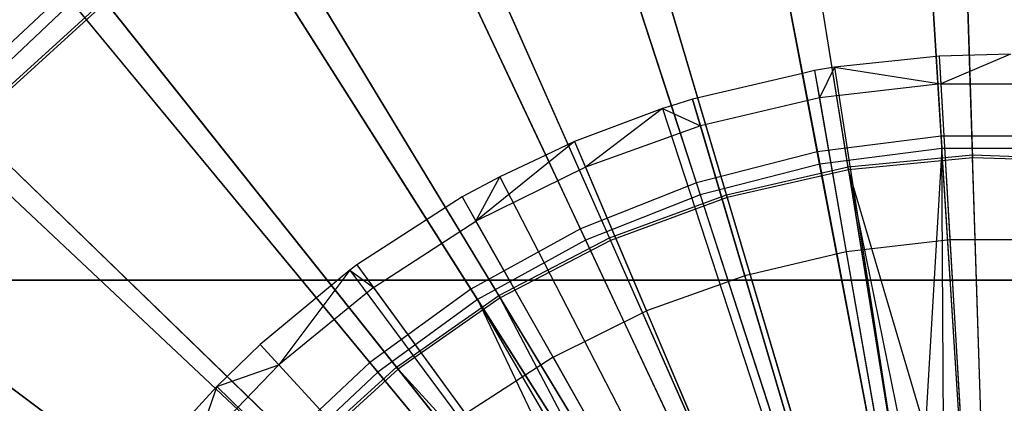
# Model space of a CAD drawing. Extents: x 0.2 to 40.1, y -6.7 to 6.7.
# Tile 444 of 516: x 31.518 to 32.313, y 4.035 to 4.344. Entities that reach past the tile are written whole.
import ezdxf

# ---------------------------------------------------------------- set-up
doc = ezdxf.new("R2010")
doc.units = 0
doc.header["$MEASUREMENT"] = 0
doc.layers.get('0').update_dxf_attribs({"color": 13, "linetype": 'CONTINUOUS'})

# ---------------------------------------------------------------- blocks, each defined once
blk = doc.blocks.new('SNOWBALL_XIV_PM3_STL')
at = {"color": 0}
for p, q in [((32.26184, 4.25016, 3.24472), (32.23754, 4.63642, 3.36017)), ((32.26184, 4.25016, 3.24472), (32.23754, 4.63642, 3.36017)), ((32.23814, 4.62673, 9.27527), (32.25779, 4.31446, 9.36783)), ((32.23814, 4.62673, 9.27527), (32.25779, 4.31446, 9.36783)), ((32.16188, 4.23753, 3.24472), (32.08936, 4.6177, 3.36017)), ((32.16188, 4.23753, 3.24472), (32.08936, 4.6177, 3.36017)), ((32.28702, 4.23497, 3.29026), (32.27489, 4.61331, 3.40663)), ((32.28702, 4.23497, 3.29026), (32.27489, 4.61331, 3.40663)), ((32.27496, 4.61116, 9.2306), (32.28709, 4.23273, 9.34669)), ((32.27496, 4.61116, 9.2306), (32.28709, 4.23273, 9.34669)), ((32.09118, 4.60816, 9.27527), (32.14983, 4.3007, 9.36784)), ((32.09118, 4.60816, 9.27527), (32.14983, 4.3007, 9.36784)), ((32.18678, 4.2253, 3.29026), (32.12637, 4.59898, 3.40663)), ((32.18678, 4.2253, 3.29026), (32.12637, 4.59898, 3.40663)), ((32.18714, 4.22309, 9.34669), (32.12671, 4.59686, 9.2306)), ((32.18714, 4.22309, 9.34669), (32.12671, 4.59686, 9.2306)), ((32.0643, 4.21248, 3.24472), (31.9447, 4.58055, 3.36017)), ((32.0643, 4.21248, 3.24472), (31.9447, 4.58055, 3.36017)), ((31.9477, 4.57132, 9.27527), (32.04412, 4.27458, 9.3677)), ((31.9477, 4.57132, 9.27527), (32.04412, 4.27458, 9.3677)), ((32.0886, 4.20289, 3.29026), (31.9809, 4.56578, 3.40663)), ((32.0886, 4.20289, 3.29026), (31.9809, 4.56578, 3.40663)), ((31.98151, 4.56372, 9.2306), (32.08924, 4.20074, 9.34669)), ((31.98151, 4.56372, 9.2306), (32.08924, 4.20074, 9.34669)), ((31.97063, 4.17539, 3.24472), (31.80584, 4.52558, 3.36017)), ((31.97063, 4.17539, 3.24472), (31.80584, 4.52558, 3.36017)), ((31.80997, 4.51679, 9.27527), (31.94269, 4.23476, 9.36766)), ((31.80997, 4.51679, 9.27527), (31.94269, 4.23476, 9.36766)), ((31.9941, 4.16811, 3.29026), (31.84087, 4.51425, 3.40663)), ((31.9941, 4.16811, 3.29026), (31.84087, 4.51425, 3.40663)), ((31.84174, 4.51228, 9.2306), (31.995, 4.16606, 9.34669)), ((31.84174, 4.51228, 9.2306), (31.995, 4.16606, 9.34669)), ((31.88234, 4.12685, 3.24472), (31.67496, 4.45362, 3.36017)), ((31.88234, 4.12685, 3.24472), (31.67496, 4.45362, 3.36017)), ((31.68017, 4.44543, 9.27527), (31.88774, 4.11834, 9.38945)), ((31.68017, 4.44543, 9.27527), (31.88774, 4.11834, 9.38945)), ((31.90481, 4.12153, 3.29026), (31.70858, 4.44523, 3.40663)), ((31.90481, 4.12153, 3.29026), (31.70858, 4.44523, 3.40663)), ((31.7097, 4.44339, 9.2306), (31.90597, 4.11962, 9.34669)), ((31.7097, 4.44339, 9.2306), (31.90597, 4.11962, 9.34669)), ((31.55414, 4.36584, 3.36017), (31.44526, 4.2636, 3.36017)), ((31.55414, 4.36584, 3.36017), (31.44526, 4.2636, 3.36017)), ((31.80083, 4.06763, 3.24472), (31.55414, 4.36584, 3.36017)), ((31.80083, 4.06763, 3.24472), (31.55414, 4.36584, 3.36017)), ((31.56032, 4.35836, 9.27527), (31.45234, 4.25696, 9.27527)), ((31.56032, 4.35836, 9.27527), (31.45234, 4.25696, 9.27527)), ((31.47575, 4.25955, 3.40663), (31.5862, 4.35987, 3.40663)), ((31.47575, 4.25955, 3.40663), (31.5862, 4.35987, 3.40663)), ((31.58755, 4.35819, 9.2306), (31.47729, 4.25806, 9.2306)), ((31.58755, 4.35819, 9.2306), (31.47729, 4.25806, 9.2306)), ((31.56032, 4.35836, 9.27527), (31.80726, 4.05986, 9.38945)), ((31.56032, 4.35836, 9.27527), (31.80726, 4.05986, 9.38945)), ((31.82222, 4.06392, 3.29026), (31.5862, 4.35987, 3.40663)), ((31.82222, 4.06392, 3.29026), (31.5862, 4.35987, 3.40663)), ((31.58755, 4.35819, 9.2306), (31.82361, 4.06217, 9.34669)), ((31.58755, 4.35819, 9.2306), (31.82361, 4.06217, 9.34669)), ((32.31785, 4.31631, 9.36813), (32.26014, 4.3148, 9.36813)), ((32.31785, 4.31631, 9.36813), (32.26014, 4.3148, 9.36813)), ((32.31785, 4.31631, 9.36813), (32.26146, 4.29236, 9.37862)), ((32.31785, 4.31631, 9.36813), (32.26146, 4.29236, 9.37862)), ((32.25779, 4.31446, 9.36783), (32.17568, 4.30575, 9.36813)), ((32.25779, 4.31446, 9.36783), (32.17568, 4.30575, 9.36813)), ((32.26014, 4.3148, 9.36813), (32.25779, 4.31446, 9.36783)), ((32.26014, 4.3148, 9.36813), (32.25779, 4.31446, 9.36783)), ((32.25779, 4.31446, 9.36783), (32.26247, 4.24009, 9.38945)), ((32.25779, 4.31446, 9.36783), (32.26247, 4.24009, 9.38945)), ((32.26014, 4.3148, 9.36813), (32.30168, 3.60933, 9.58467)), ((32.26014, 4.3148, 9.36813), (32.30168, 3.60933, 9.58467)), ((32.26014, 4.3148, 9.36813), (32.26146, 4.29236, 9.37862)), ((32.26014, 4.3148, 9.36813), (32.26146, 4.29236, 9.37862)), ((32.14983, 4.3007, 9.36784), (32.06121, 4.28002, 9.36813)), ((32.14983, 4.3007, 9.36784), (32.06121, 4.28002, 9.36813)), ((32.15968, 4.3031, 9.36813), (32.14983, 4.3007, 9.36784)), ((32.15968, 4.3031, 9.36813), (32.14983, 4.3007, 9.36784)), ((32.14983, 4.3007, 9.36784), (32.16377, 4.22763, 9.38945)), ((32.14983, 4.3007, 9.36784), (32.16377, 4.22763, 9.38945)), ((32.17568, 4.30575, 9.36813), (32.15968, 4.3031, 9.36813)), ((32.17568, 4.30575, 9.36813), (32.15968, 4.3031, 9.36813)), ((32.15968, 4.3031, 9.36813), (32.28137, 3.60696, 9.58467)), ((32.15968, 4.3031, 9.36813), (32.28137, 3.60696, 9.58467)), ((32.15968, 4.3031, 9.36813), (32.16355, 4.28096, 9.37862)), ((32.15968, 4.3031, 9.36813), (32.16355, 4.28096, 9.37862)), ((32.17568, 4.30575, 9.36813), (32.16355, 4.28096, 9.37862)), ((32.17568, 4.30575, 9.36813), (32.16355, 4.28096, 9.37862)), ((32.17568, 4.30575, 9.36813), (32.2846, 3.6075, 9.58467)), ((32.17568, 4.30575, 9.36813), (32.2846, 3.6075, 9.58467)), ((32.17568, 4.30575, 9.36813), (32.26146, 4.29236, 9.37862)), ((32.17568, 4.30575, 9.36813), (32.26146, 4.29236, 9.37862)), ((32.26146, 4.29236, 9.37862), (32.16355, 4.28096, 9.37862)), ((32.26146, 4.29236, 9.37862), (32.16355, 4.28096, 9.37862)), ((32.26146, 4.29236, 9.37862), (32.36004, 4.29253, 9.37862)), ((32.26146, 4.29236, 9.37862), (32.36004, 4.29253, 9.37862)), ((32.26146, 4.29236, 9.37862), (32.26887, 4.16653, 9.43269)), ((32.26146, 4.29236, 9.37862), (32.26887, 4.16653, 9.43269)), ((32.06121, 4.28002, 9.36813), (32.04412, 4.27458, 9.3677)), ((32.06121, 4.28002, 9.36813), (32.04412, 4.27458, 9.3677)), ((32.26145, 3.6023, 9.58467), (32.06121, 4.28002, 9.36813)), ((32.26145, 3.6023, 9.58467), (32.06121, 4.28002, 9.36813)), ((32.06121, 4.28002, 9.36813), (32.06758, 4.25847, 9.37862)), ((32.06121, 4.28002, 9.36813), (32.06758, 4.25847, 9.37862)), ((32.16355, 4.28096, 9.37862), (32.06758, 4.25847, 9.37862)), ((32.16355, 4.28096, 9.37862), (32.06758, 4.25847, 9.37862)), ((32.16355, 4.28096, 9.37862), (32.18525, 4.1568, 9.43269)), ((32.16355, 4.28096, 9.37862), (32.18525, 4.1568, 9.43269)), ((32.03705, 4.27251, 9.36813), (31.966, 4.24587, 9.36813)), ((32.03705, 4.27251, 9.36813), (31.966, 4.24587, 9.36813)), ((32.03705, 4.27251, 9.36813), (31.97479, 4.22518, 9.37862)), ((32.03705, 4.27251, 9.36813), (31.97479, 4.22518, 9.37862)), ((32.04412, 4.27458, 9.3677), (32.03705, 4.27251, 9.36813)), ((32.04412, 4.27458, 9.3677), (32.03705, 4.27251, 9.36813)), ((32.03705, 4.27251, 9.36813), (32.25657, 3.60078, 9.58467)), ((32.03705, 4.27251, 9.36813), (32.25657, 3.60078, 9.58467)), ((32.03705, 4.27251, 9.36813), (32.06758, 4.25847, 9.37862)), ((32.03705, 4.27251, 9.36813), (32.06758, 4.25847, 9.37862)), ((32.04412, 4.27458, 9.3677), (32.06742, 4.20289, 9.38945)), ((32.04412, 4.27458, 9.3677), (32.06742, 4.20289, 9.38945)), ((31.72739, 3.99867, 3.24472), (31.44526, 4.2636, 3.36017)), ((31.72739, 3.99867, 3.24472), (31.44526, 4.2636, 3.36017)), ((31.74767, 3.99621, 3.29026), (31.47575, 4.25955, 3.40663)), ((31.74767, 3.99621, 3.29026), (31.47575, 4.25955, 3.40663)), ((31.45234, 4.25696, 9.27527), (31.73474, 3.99176, 9.38945)), ((31.45234, 4.25696, 9.27527), (31.73474, 3.99176, 9.38945)), ((31.47729, 4.25806, 9.2306), (31.74928, 3.99466, 9.34669)), ((31.47729, 4.25806, 9.2306), (31.74928, 3.99466, 9.34669)), ((32.06758, 4.25847, 9.37862), (31.97479, 4.22518, 9.37862)), ((32.06758, 4.25847, 9.37862), (31.97479, 4.22518, 9.37862)), ((32.06758, 4.25847, 9.37862), (32.10329, 4.13759, 9.43269)), ((32.06758, 4.25847, 9.37862), (32.10329, 4.13759, 9.43269)), ((31.966, 4.24587, 9.36813), (31.8864, 4.18154, 9.37862)), ((31.966, 4.24587, 9.36813), (31.8864, 4.18154, 9.37862)), ((31.966, 4.24587, 9.36813), (31.94269, 4.23476, 9.36766)), ((31.966, 4.24587, 9.36813), (31.94269, 4.23476, 9.36766)), ((31.966, 4.24587, 9.36813), (32.2422, 3.59539, 9.58467)), ((31.966, 4.24587, 9.36813), (32.2422, 3.59539, 9.58467)), ((31.966, 4.24587, 9.36813), (31.97479, 4.22518, 9.37862)), ((31.966, 4.24587, 9.36813), (31.97479, 4.22518, 9.37862)), ((32.26184, 4.25016, 3.24472), (32.16188, 4.23753, 3.24472)), ((32.26184, 4.25016, 3.24472), (32.16188, 4.23753, 3.24472)), ((32.28686, 3.85234, 3.17972), (32.26184, 4.25016, 3.24472)), ((32.36258, 4.25016, 3.24472), (32.26184, 4.25016, 3.24472)), ((32.28686, 3.85234, 3.17972), (32.26184, 4.25016, 3.24472)), ((32.36258, 4.25016, 3.24472), (32.26184, 4.25016, 3.24472)), ((32.16188, 4.23753, 3.24472), (32.0643, 4.21248, 3.24472)), ((32.16188, 4.23753, 3.24472), (32.0643, 4.21248, 3.24472)), ((32.23658, 3.84598, 3.17972), (32.16188, 4.23753, 3.24472)), ((32.23658, 3.84598, 3.17972), (32.16188, 4.23753, 3.24472)), ((32.26247, 4.24009, 9.38945), (32.16377, 4.22763, 9.38945)), ((32.26247, 4.24009, 9.38945), (32.16377, 4.22763, 9.38945)), ((32.26247, 4.24009, 9.38945), (32.23851, 3.83587, 9.45315)), ((32.26247, 4.24009, 9.38945), (32.23851, 3.83587, 9.45315)), ((32.2648, 3.83997, 9.45315), (32.26247, 4.24009, 9.38945)), ((32.36195, 4.24009, 9.38945), (32.26247, 4.24009, 9.38945)), ((32.28751, 3.84206, 9.45315), (32.26247, 4.24009, 9.38945)), ((32.36195, 4.24009, 9.38945), (32.26247, 4.24009, 9.38945)), ((32.28751, 3.84206, 9.45315), (32.26247, 4.24009, 9.38945)), ((32.2648, 3.83997, 9.45315), (32.26247, 4.24009, 9.38945)), ((31.94269, 4.23476, 9.36766), (31.90555, 4.21747, 9.36813)), ((31.94269, 4.23476, 9.36766), (31.90555, 4.21747, 9.36813)), ((31.94269, 4.23476, 9.36766), (31.97492, 4.16626, 9.38945)), ((31.94269, 4.23476, 9.36766), (31.97492, 4.16626, 9.38945)), ((32.16377, 4.22763, 9.38945), (32.06742, 4.20289, 9.38945)), ((32.16377, 4.22763, 9.38945), (32.06742, 4.20289, 9.38945)), ((32.16377, 4.22763, 9.38945), (32.23851, 3.83587, 9.45315)), ((32.16377, 4.22763, 9.38945), (32.23851, 3.83587, 9.45315)), ((32.18678, 4.2253, 3.29026), (32.28702, 4.23497, 3.29026)), ((32.18678, 4.2253, 3.29026), (32.28702, 4.23497, 3.29026)), ((32.28709, 4.23273, 9.34669), (32.18714, 4.22309, 9.34669)), ((32.28709, 4.23273, 9.34669), (32.18714, 4.22309, 9.34669)), ((32.29953, 3.84492, 3.22289), (32.28702, 4.23497, 3.29026)), ((32.29953, 3.84492, 3.22289), (32.28702, 4.23497, 3.29026)), ((32.28702, 4.23497, 3.29026), (32.38767, 4.23174, 3.29026)), ((32.28702, 4.23497, 3.29026), (32.38767, 4.23174, 3.29026)), ((32.38746, 4.22951, 9.34669), (32.28709, 4.23273, 9.34669)), ((32.2996, 3.84263, 9.41378), (32.28709, 4.23273, 9.34669)), ((32.38746, 4.22951, 9.34669), (32.28709, 4.23273, 9.34669)), ((32.2996, 3.84263, 9.41378), (32.28709, 4.23273, 9.34669)), ((31.97479, 4.22518, 9.37862), (31.8864, 4.18154, 9.37862)), ((31.97479, 4.22518, 9.37862), (31.8864, 4.18154, 9.37862)), ((31.97479, 4.22518, 9.37862), (32.02405, 4.10917, 9.43269)), ((31.97479, 4.22518, 9.37862), (32.02405, 4.10917, 9.43269)), ((32.0886, 4.20289, 3.29026), (32.18678, 4.2253, 3.29026)), ((32.0886, 4.20289, 3.29026), (32.18678, 4.2253, 3.29026)), ((32.18714, 4.22309, 9.34669), (32.08924, 4.20074, 9.34669)), ((32.18714, 4.22309, 9.34669), (32.08924, 4.20074, 9.34669)), ((32.24907, 3.84005, 3.22289), (32.18678, 4.2253, 3.29026)), ((32.24907, 3.84005, 3.22289), (32.18678, 4.2253, 3.29026)), ((32.2996, 3.84263, 9.41378), (32.18714, 4.22309, 9.34669)), ((32.18714, 4.22309, 9.34669), (32.24943, 3.83779, 9.41378)), ((32.2996, 3.84263, 9.41378), (32.18714, 4.22309, 9.34669)), ((32.2648, 3.83997, 9.41378), (32.18714, 4.22309, 9.34669)), ((32.2648, 3.83997, 9.41378), (32.18714, 4.22309, 9.34669)), ((32.18714, 4.22309, 9.34669), (32.24943, 3.83779, 9.41378)), ((31.90555, 4.21747, 9.36813), (31.87531, 4.2011, 9.36813)), ((31.90555, 4.21747, 9.36813), (31.87531, 4.2011, 9.36813)), ((31.8864, 4.18154, 9.37862), (31.90555, 4.21747, 9.36813)), ((31.8864, 4.18154, 9.37862), (31.90555, 4.21747, 9.36813)), ((31.90555, 4.21747, 9.36813), (32.22997, 3.58965, 9.58467)), ((31.90555, 4.21747, 9.36813), (32.22997, 3.58965, 9.58467)), ((32.0643, 4.21248, 3.24472), (31.97063, 4.17539, 3.24472)), ((32.0643, 4.21248, 3.24472), (31.97063, 4.17539, 3.24472)), ((32.18748, 3.83338, 3.17972), (32.0643, 4.21248, 3.24472)), ((32.18748, 3.83338, 3.17972), (32.0643, 4.21248, 3.24472)), ((31.87531, 4.2011, 9.36813), (31.79032, 4.14627, 9.36813)), ((31.87531, 4.2011, 9.36813), (31.79032, 4.14627, 9.36813)), ((31.87531, 4.2011, 9.36813), (31.8864, 4.18154, 9.37862)), ((31.87531, 4.2011, 9.36813), (32.22386, 3.58633, 9.58467)), ((31.87531, 4.2011, 9.36813), (32.22386, 3.58633, 9.58467)), ((31.87531, 4.2011, 9.36813), (31.8864, 4.18154, 9.37862)), ((32.06742, 4.20289, 9.38945), (31.97492, 4.16626, 9.38945)), ((32.06742, 4.20289, 9.38945), (31.97492, 4.16626, 9.38945)), ((31.9941, 4.16811, 3.29026), (32.0886, 4.20289, 3.29026)), ((31.9941, 4.16811, 3.29026), (32.0886, 4.20289, 3.29026)), ((32.08924, 4.20074, 9.34669), (31.995, 4.16606, 9.34669)), ((32.08924, 4.20074, 9.34669), (31.995, 4.16606, 9.34669)), ((32.06742, 4.20289, 9.38945), (32.19066, 3.82358, 9.45315)), ((32.06742, 4.20289, 9.38945), (32.19066, 3.82358, 9.45315)), ((32.19964, 3.82877, 3.22289), (32.0886, 4.20289, 3.29026)), ((32.19964, 3.82877, 3.22289), (32.0886, 4.20289, 3.29026)), ((32.08924, 4.20074, 9.34669), (32.20029, 3.82658, 9.41378)), ((32.08924, 4.20074, 9.34669), (32.20029, 3.82658, 9.41378)), ((31.80357, 4.12811, 9.37862), (31.8864, 4.18154, 9.37862)), ((31.80357, 4.12811, 9.37862), (31.8864, 4.18154, 9.37862)), ((31.94857, 4.07189, 9.43269), (31.8864, 4.18154, 9.37862)), ((31.94857, 4.07189, 9.43269), (31.8864, 4.18154, 9.37862)), ((31.97063, 4.17539, 3.24472), (31.88234, 4.12685, 3.24472)), ((31.97063, 4.17539, 3.24472), (31.88234, 4.12685, 3.24472)), ((32.14035, 3.81472, 3.17972), (31.97063, 4.17539, 3.24472)), ((32.14035, 3.81472, 3.17972), (31.97063, 4.17539, 3.24472)), ((31.97492, 4.16626, 9.38945), (31.88774, 4.11834, 9.38945)), ((31.97492, 4.16626, 9.38945), (31.88774, 4.11834, 9.38945)), ((31.90481, 4.12153, 3.29026), (31.9941, 4.16811, 3.29026)), ((31.90481, 4.12153, 3.29026), (31.9941, 4.16811, 3.29026)), ((31.995, 4.16606, 9.34669), (31.90597, 4.11962, 9.34669)), ((31.995, 4.16606, 9.34669), (31.90597, 4.11962, 9.34669)), ((31.97492, 4.16626, 9.38945), (32.14473, 3.8054, 9.45315)), ((31.97492, 4.16626, 9.38945), (32.14473, 3.8054, 9.45315)), ((32.15206, 3.81126, 3.22289), (31.9941, 4.16811, 3.29026)), ((32.15206, 3.81126, 3.22289), (31.9941, 4.16811, 3.29026)), ((31.995, 4.16606, 9.34669), (32.15299, 3.80917, 9.41378)), ((31.995, 4.16606, 9.34669), (32.15299, 3.80917, 9.41378)), ((32.26887, 4.16653, 9.43269), (32.18525, 4.1568, 9.43269)), ((32.26887, 4.16653, 9.43269), (32.18525, 4.1568, 9.43269)), ((32.35306, 4.16668, 9.43269), (32.26887, 4.16653, 9.43269)), ((32.35306, 4.16668, 9.43269), (32.26887, 4.16653, 9.43269)), ((32.26887, 4.16653, 9.43269), (32.27683, 4.03148, 9.48216)), ((32.26887, 4.16653, 9.43269), (32.27683, 4.03148, 9.48216)), ((32.18525, 4.1568, 9.43269), (32.10329, 4.13759, 9.43269)), ((32.18525, 4.1568, 9.43269), (32.10329, 4.13759, 9.43269)), ((32.18525, 4.1568, 9.43269), (32.20855, 4.02353, 9.48216)), ((32.18525, 4.1568, 9.43269), (32.20855, 4.02353, 9.48216)), ((31.68239, 3.91953, 3.29026), (31.37902, 4.14594, 3.40663)), ((31.68239, 3.91953, 3.29026), (31.37902, 4.14594, 3.40663)), ((31.38075, 4.14465, 9.2306), (31.68418, 3.91819, 9.34669)), ((31.38075, 4.14465, 9.2306), (31.68418, 3.91819, 9.34669)), ((31.78457, 4.14204, 9.36813), (31.71213, 4.08211, 9.36813)), ((31.78457, 4.14204, 9.36813), (31.71213, 4.08211, 9.36813)), ((31.78457, 4.14204, 9.36813), (31.72736, 4.06558, 9.37862)), ((31.78457, 4.14204, 9.36813), (31.72736, 4.06558, 9.37862)), ((31.79032, 4.14627, 9.36813), (31.78457, 4.14204, 9.36813)), ((31.79032, 4.14627, 9.36813), (31.78457, 4.14204, 9.36813)), ((31.78457, 4.14204, 9.36813), (31.80357, 4.12811, 9.37862)), ((31.78457, 4.14204, 9.36813), (32.20551, 3.57439, 9.58467)), ((31.78457, 4.14204, 9.36813), (32.20551, 3.57439, 9.58467)), ((31.78457, 4.14204, 9.36813), (31.80357, 4.12811, 9.37862)), ((31.79032, 4.14627, 9.36813), (31.80357, 4.12811, 9.37862)), ((31.79032, 4.14627, 9.36813), (31.80357, 4.12811, 9.37862)), ((31.79032, 4.14627, 9.36813), (32.20667, 3.57525, 9.58467)), ((31.79032, 4.14627, 9.36813), (32.20667, 3.57525, 9.58467)), ((39.43158, 4.13386, 50.87138), (0.8489, 4.13386, 50.87138)), ((0.8489, 4.13386, 50.91075), (39.43158, 4.13386, 50.91075)), ((39.43158, 4.13386, 50.87138), (0.8489, 4.13386, 50.87138)), ((0.8489, 4.13386, 50.91075), (39.43158, 4.13386, 50.91075)), ((32.10329, 4.13759, 9.43269), (32.02405, 4.10917, 9.43269)), ((32.10329, 4.13759, 9.43269), (32.02405, 4.10917, 9.43269)), ((32.10329, 4.13759, 9.43269), (32.14163, 4.00784, 9.48216)), ((32.10329, 4.13759, 9.43269), (32.14163, 4.00784, 9.48216)), ((31.80357, 4.12811, 9.37862), (31.72736, 4.06558, 9.37862)), ((31.80357, 4.12811, 9.37862), (31.72736, 4.06558, 9.37862)), ((31.88234, 4.12685, 3.24472), (31.80083, 4.06763, 3.24472)), ((31.88234, 4.12685, 3.24472), (31.80083, 4.06763, 3.24472)), ((31.80357, 4.12811, 9.37862), (31.87782, 4.02626, 9.43269)), ((31.80357, 4.12811, 9.37862), (31.87782, 4.02626, 9.43269)), ((32.09593, 3.7903, 3.17972), (31.88234, 4.12685, 3.24472)), ((32.09593, 3.7903, 3.17972), (31.88234, 4.12685, 3.24472)), ((31.88774, 4.11834, 9.38945), (31.80726, 4.05986, 9.38945)), ((31.88774, 4.11834, 9.38945), (31.80726, 4.05986, 9.38945)), ((31.82222, 4.06392, 3.29026), (31.90481, 4.12153, 3.29026)), ((31.82222, 4.06392, 3.29026), (31.90481, 4.12153, 3.29026)), ((31.90597, 4.11962, 9.34669), (31.82361, 4.06217, 9.34669)), ((31.90597, 4.11962, 9.34669), (31.82361, 4.06217, 9.34669)), ((31.88774, 4.11834, 9.38945), (32.10144, 3.7816, 9.45315)), ((32.08876, 3.77321, 9.45315), (31.88774, 4.11834, 9.38945)), ((31.88774, 4.11834, 9.38945), (32.06148, 3.75257, 9.45315)), ((31.88774, 4.11834, 9.38945), (32.06148, 3.75257, 9.45315)), ((31.88774, 4.11834, 9.38945), (32.10144, 3.7816, 9.45315)), ((32.08876, 3.77321, 9.45315), (31.88774, 4.11834, 9.38945)), ((32.10711, 3.78781, 3.22289), (31.90481, 4.12153, 3.29026)), ((32.10711, 3.78781, 3.22289), (31.90481, 4.12153, 3.29026)), ((31.90597, 4.11962, 9.34669), (32.1083, 3.78586, 9.41378)), ((32.08876, 3.77321, 9.41378), (31.90597, 4.11962, 9.34669)), ((31.90597, 4.11962, 9.34669), (32.1083, 3.78586, 9.41378)), ((32.08876, 3.77321, 9.41378), (31.90597, 4.11962, 9.34669)), ((31.94857, 4.07189, 9.43269), (32.02405, 4.10917, 9.43269)), ((31.94857, 4.07189, 9.43269), (32.02405, 4.10917, 9.43269)), ((32.07693, 3.98464, 9.48216), (32.02405, 4.10917, 9.43269)), ((32.07693, 3.98464, 9.48216), (32.02405, 4.10917, 9.43269)), ((31.71213, 4.08211, 9.36813), (31.67727, 4.04819, 9.36813)), ((31.71213, 4.08211, 9.36813), (31.67727, 4.04819, 9.36813)), ((31.71213, 4.08211, 9.36813), (31.72736, 4.06558, 9.37862)), ((31.71213, 4.08211, 9.36813), (32.19086, 3.56227, 9.58467)), ((31.71213, 4.08211, 9.36813), (31.72736, 4.06558, 9.37862)), ((31.71213, 4.08211, 9.36813), (32.19086, 3.56227, 9.58467)), ((31.94857, 4.07189, 9.43269), (31.87782, 4.02626, 9.43269)), ((31.94857, 4.07189, 9.43269), (31.87782, 4.02626, 9.43269)), ((31.94857, 4.07189, 9.43269), (32.01529, 3.9542, 9.48216)), ((31.94857, 4.07189, 9.43269), (32.01529, 3.9542, 9.48216)), ((31.65878, 3.99477, 9.37862), (31.72736, 4.06558, 9.37862)), ((31.65878, 3.99477, 9.37862), (31.72736, 4.06558, 9.37862)), ((31.67727, 4.04819, 9.36813), (31.72736, 4.06558, 9.37862)), ((31.67727, 4.04819, 9.36813), (31.72736, 4.06558, 9.37862)), ((31.81274, 3.97286, 9.43269), (31.72736, 4.06558, 9.37862)), ((31.81274, 3.97286, 9.43269), (31.72736, 4.06558, 9.37862)), ((31.80083, 4.06763, 3.24472), (31.72739, 3.99867, 3.24472)), ((31.80083, 4.06763, 3.24472), (31.72739, 3.99867, 3.24472)), ((31.74767, 3.99621, 3.29026), (31.82222, 4.06392, 3.29026)), ((31.74767, 3.99621, 3.29026), (31.82222, 4.06392, 3.29026)), ((31.82361, 4.06217, 9.34669), (31.74928, 3.99466, 9.34669)), ((31.82361, 4.06217, 9.34669), (31.74928, 3.99466, 9.34669)), ((32.05492, 3.7605, 3.17972), (31.80083, 4.06763, 3.24472)), ((32.05492, 3.7605, 3.17972), (31.80083, 4.06763, 3.24472)), ((32.06553, 3.75881, 3.22289), (31.82222, 4.06392, 3.29026)), ((32.06553, 3.75881, 3.22289), (31.82222, 4.06392, 3.29026)), ((31.82361, 4.06217, 9.34669), (32.06696, 3.75702, 9.41378)), ((32.08876, 3.77321, 9.41378), (31.82361, 4.06217, 9.34669)), ((31.82361, 4.06217, 9.34669), (32.06696, 3.75702, 9.41378)), ((32.08876, 3.77321, 9.41378), (31.82361, 4.06217, 9.34669)), ((31.80726, 4.05986, 9.38945), (31.73474, 3.99176, 9.38945)), ((31.80726, 4.05986, 9.38945), (31.73474, 3.99176, 9.38945)), ((31.80726, 4.05986, 9.38945), (32.06148, 3.75257, 9.45315)), ((31.80726, 4.05986, 9.38945), (32.06148, 3.75257, 9.45315)), ((31.67727, 4.04819, 9.36813), (31.64177, 4.00946, 9.36813)), ((31.67727, 4.04819, 9.36813), (31.64177, 4.00946, 9.36813)), ((31.67727, 4.04819, 9.36813), (31.65878, 3.99477, 9.37862)), ((31.67727, 4.04819, 9.36813), (31.65878, 3.99477, 9.37862)), ((31.67727, 4.04819, 9.36813), (32.18381, 3.55541, 9.58467)), ((31.67727, 4.04819, 9.36813), (32.18381, 3.55541, 9.58467))]:
    blk.add_line(p, q, dxfattribs=at)
blk = doc.blocks.new('GRUPUJ_1')
at = {"color": 0}
blk.add_blockref('SNOWBALL_XIV_PM3_STL', (-0.20617, 6.65964, -0.51186), dxfattribs=at)

msp = doc.modelspace()

# ---------------------------------------------------------------- block references
at = {"color": 0}
msp.add_blockref('GRUPUJ_1', (0.20617, -6.65964, 0.51186), dxfattribs=at)

doc.saveas('drawing.dxf')
